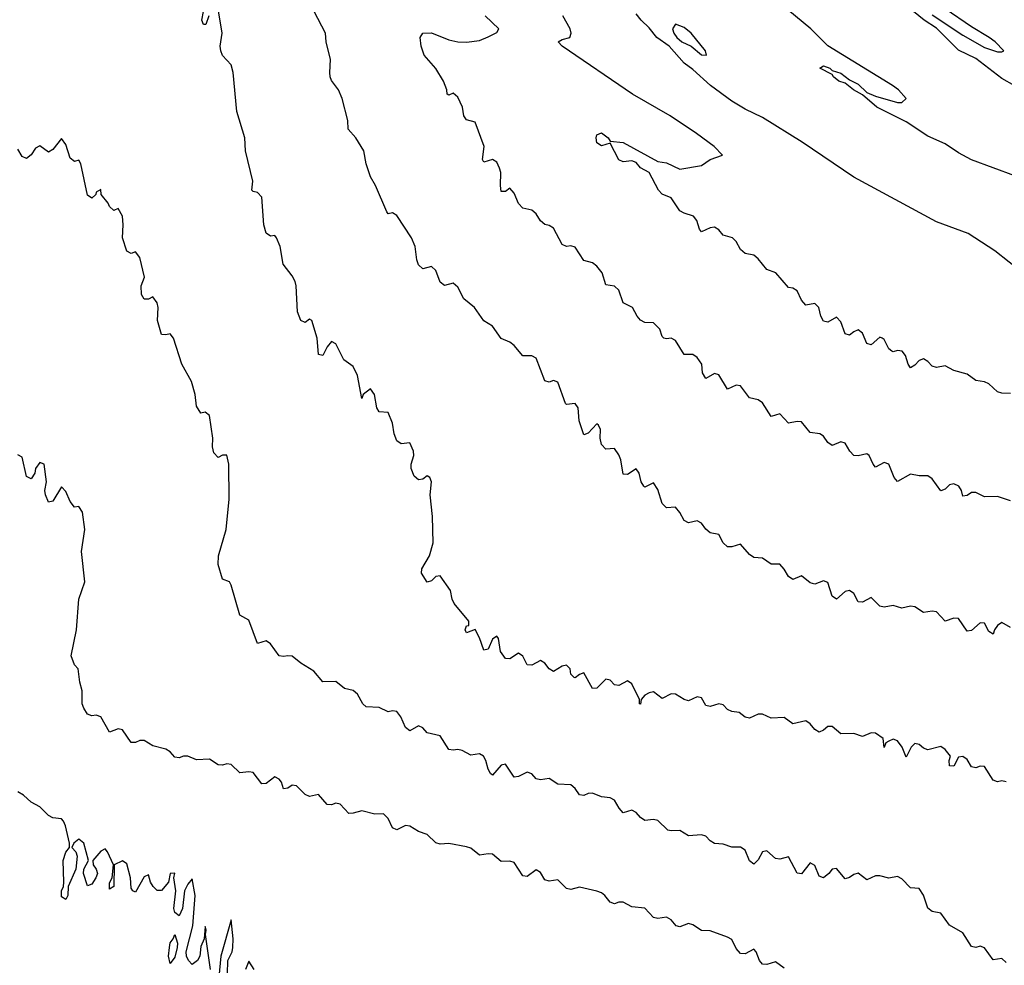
# Model space of a CAD drawing. Header units: metres. Extents: x -46681 to -43747, y -240911 to -237677.
# Tile 356 of 656: x -44387 to -44274, y -240415 to -240306. Entities that reach past the tile are written whole.
import ezdxf

# ---------------------------------------------------------------- set-up
doc = ezdxf.new("R2010")
doc.units = ezdxf.units.M
doc.layers.add('CONTOUR_INDEX', color=1, linetype='Continuous')
doc.layers.add('CONTOUR_INTER', color=3, linetype='Continuous')

msp = doc.modelspace()

# ---------------------------------------------------------------- linework, layer by layer
at = {"layer": 'CONTOUR_INDEX'}
for points, elevation in [([(-44273.6, -240361.21), (-44275.1, -240360.73), (-44276.6, -240360.76), (-44277.6, -240360.27), (-44278.1, -240360.25), (-44278.6, -240360.6), (-44279.1, -240360.67), (-44279.23, -240360.02), (-44279.56, -240359.52), (-44280.1, -240359.27), (-44280.6, -240359.39), (-44281.1, -240359.87), (-44281.6, -240360.06), (-44282.6, -240358.68), (-44283.1, -240358.36), (-44284.1, -240358.34), (-44285.1, -240358.17), (-44286.6, -240359.01), (-44286.96, -240358.52), (-44287.6, -240357.01), (-44288.1, -240356.83), (-44289.1, -240357.34), (-44289.37, -240357.02), (-44289.83, -240356.02), (-44290.1, -240355.8), (-44291.1, -240356.05), (-44291.6, -240356.01), (-44292.05, -240355.52), (-44292.6, -240354.6), (-44293.1, -240354.43), (-44294.1, -240354.86), (-44294.6, -240354.51), (-44295.1, -240353.79), (-44295.49, -240353.52), (-44296.6, -240353.38), (-44297.6, -240352.14), (-44298.1, -240352.09), (-44299.1, -240352.28), (-44300.1, -240351.24), (-44301.1, -240351.54), (-44302.1, -240349.95), (-44302.6, -240349.61), (-44303.6, -240349.39), (-44304.6, -240348), (-44305.1, -240347.95), (-44306.1, -240348.4), (-44307.1, -240346.76), (-44307.6, -240346.61), (-44308.6, -240347.15), (-44309, -240346.52), (-44309.04, -240345.52), (-44309.6, -240344.74), (-44310.1, -240344.41), (-44311.1, -240344.42), (-44312.1, -240342.82), (-44312.6, -240342.54), (-44313.1, -240342.62), (-44313.43, -240342.52), (-44313.6, -240342.36), (-44313.88, -240341.52), (-44314.6, -240340.77), (-44315.6, -240340.73), (-44316.1, -240340.48), (-44316.49, -240340.02), (-44317.01, -240339.02), (-44318.1, -240338.49), (-44318.6, -240337.01), (-44319.1, -240336.57), (-44320.1, -240336.4), (-44320.5, -240335.02), (-44321.1, -240334.27), (-44321.6, -240333.88), (-44322.6, -240333.61), (-44323.6, -240332.1), (-44324.1, -240331.93), (-44324.6, -240331.99), (-44325.1, -240331.79), (-44326.1, -240329.89), (-44326.6, -240329.58), (-44327.1, -240329.5), (-44327.6, -240329.06), (-44328.1, -240328.24), (-44328.6, -240327.83), (-44329.6, -240327.6), (-44330.1, -240327.06), (-44330.6, -240325.9), (-44331.1, -240325.31), (-44331.6, -240325.71), (-44332.1, -240325.71), (-44332.2, -240325.02), (-44332.16, -240323.52), (-44332.29, -240323.02), (-44332.6, -240322.31), (-44333.1, -240322.03), (-44334.1, -240322.33), (-44334.26, -240322.02), (-44334.05, -240320.52), (-44335.1, -240317.73), (-44336.1, -240317.45), (-44336.38, -240317.02), (-44336.54, -240316.02), (-44337.1, -240314.85), (-44337.6, -240314.39), (-44338.1, -240314.61), (-44338.31, -240314.52), (-44338.35, -240314.02), (-44338.72, -240313.02), (-44339.6, -240311.56), (-44340.94, -240310.02), (-44341.31, -240309.02), (-44341.41, -240308.02), (-44341.1, -240307.52), (-44340.1, -240307.48), (-44338.1, -240308.29), (-44337.07, -240308.52), (-44336.1, -240308.56), (-44334.6, -240308.34), (-44333.6, -240307.94), (-44332.6, -240307.45), (-44332.36, -240307.02), (-44333.93, -240305.52)], 80), ([(-44365.5, -240415.02), (-44366.07, -240411.02), (-44365.99, -240410.52), (-44366.1, -240410.09), (-44366.2, -240411.52), (-44366.6, -240412.4), (-44366.73, -240413.52), (-44366.97, -240414.02), (-44367.6, -240414.45), (-44368.02, -240414.02), (-44368.25, -240413.52), (-44368.27, -240413.02), (-44367.51, -240410.02), (-44367.28, -240407.02), (-44367.26, -240406.52), (-44367.6, -240404.62), (-44368.1, -240405.22), (-44368.48, -240406.02), (-44368.7, -240408.02), (-44369.1, -240408.88), (-44369.6, -240408.49), (-44369.69, -240408.02), (-44369.48, -240406.02), (-44369.7, -240404.52), (-44369.6, -240403.96), (-44370.1, -240404.02), (-44370.31, -240405.02), (-44371.1, -240405.98), (-44371.6, -240405.97), (-44372.07, -240405.52), (-44372.38, -240405.02), (-44372.6, -240404.17), (-44373.1, -240404.4), (-44374.1, -240406.15), (-44374.42, -240406.02), (-44374.6, -240405.7), (-44374.68, -240404.52), (-44375.1, -240402.92), (-44375.6, -240402.54), (-44376.55, -240403.02), (-44376.6, -240405.52), (-44377.1, -240405.81), (-44377.1, -240405.1), (-44376.78, -240404.52), (-44376.62, -240403.02), (-44377.32, -240401.52), (-44377.6, -240401.19), (-44378.1, -240401.44), (-44379, -240402.52), (-44378.96, -240403.02), (-44378.62, -240403.52), (-44378.48, -240404.02), (-44378.64, -240404.52), (-44379.1, -240405.25), (-44379.6, -240405.44), (-44380.07, -240404.02), (-44380.05, -240403.52), (-44379.5, -240402.52), (-44380.04, -240400.52), (-44380.6, -240400.05), (-44381.19, -240400.52), (-44381.41, -240401.02), (-44380.94, -240401.52), (-44380.8, -240402.02), (-44380.97, -240403.52), (-44381.84, -240405.52), (-44381.88, -240406.52), (-44382.1, -240407), (-44382.6, -240406.69), (-44382.61, -240406.02), (-44382.35, -240405.52), (-44382.32, -240405.02), (-44382.4, -240402.52), (-44382.1, -240401.55), (-44381.68, -240401.02), (-44381.68, -240400.52), (-44382.13, -240398.52), (-44382.36, -240398.02), (-44382.6, -240397.75), (-44383.6, -240397.61), (-44384.1, -240397.35), (-44385.1, -240396.37), (-44386.1, -240395.81), (-44386.98, -240395.02), (-44387.6, -240394.65)], 75), ([(-44363.54, -240415.52), (-44363.51, -240414.02), (-44362.98, -240413.02), (-44362.93, -240412.52), (-44362.89, -240411.52), (-44363.1, -240409.34), (-44364.29, -240413.52), (-44364.69, -240417.52)], 75), ([(-44369.6, -240411.02), (-44369.28, -240412.02), (-44369.3, -240412.52), (-44369.6, -240413.62), (-44370.1, -240414.36), (-44370.3, -240413.52), (-44370.21, -240412.52), (-44370.1, -240411.99), (-44369.76, -240411.52), (-44369.6, -240411.02)], 75), ([(-44360.47, -240415.02), (-44361.1, -240414.08), (-44361.46, -240415.02)], 75)]:
    msp.add_lwpolyline(points, dxfattribs=dict(at, elevation=elevation))
at = {"layer": 'CONTOUR_INTER'}
for points, elevation in [([(-44273.1, -240323.9), (-44278.1, -240322.05), (-44279.6, -240321.26), (-44281.1, -240320.22), (-44283.1, -240319.35), (-44285.6, -240317.7), (-44288.98, -240316.02), (-44290.6, -240314.59), (-44291.63, -240314.02), (-44292.6, -240313.25), (-44293.31, -240313.02), (-44293.95, -240312.52), (-44294.1, -240312.25), (-44295.51, -240311.52), (-44295.1, -240311.26), (-44294.34, -240311.52), (-44294.1, -240311.78), (-44293.1, -240312.1), (-44292.1, -240312.88), (-44291.1, -240313.37), (-44290.1, -240314.32), (-44289.1, -240314.75), (-44286.6, -240315.47), (-44286.1, -240315.49), (-44285.61, -240315.02), (-44286.49, -240314.02), (-44287.16, -240313.52), (-44294.6, -240308.97), (-44296.54, -240307.02), (-44301.6, -240302.81)], 83), ([(-44365.68, -240305.52), (-44366.02, -240306.52), (-44366.28, -240306.52), (-44366.49, -240306.02), (-44366.28, -240305.02)], 78), ([(-44274.1, -240393.48), (-44274.6, -240393.36), (-44275.1, -240393.48), (-44275.6, -240393.28), (-44276.6, -240391.73), (-44277.1, -240391.67), (-44277.6, -240391.89), (-44278.1, -240391.76), (-44278.6, -240390.92), (-44279.1, -240390.57), (-44279.6, -240390.67), (-44280.1, -240391.7), (-44280.6, -240391.64), (-44280.64, -240391.02), (-44280.5, -240390.52), (-44281.1, -240389.79), (-44281.6, -240389.44), (-44283.1, -240389.81), (-44283.6, -240389.61), (-44284.1, -240389.19), (-44284.6, -240389.09), (-44285.03, -240389.52), (-44285.6, -240390.64), (-44286.05, -240389.52), (-44286.6, -240388.78), (-44287.1, -240388.59), (-44287.6, -240388.8), (-44287.92, -240389.02), (-44288.1, -240389.53), (-44288.22, -240388.52), (-44289.1, -240387.88), (-44289.6, -240387.85), (-44290.6, -240388.27), (-44291.6, -240387.94), (-44293.1, -240387.99), (-44294.1, -240387.12), (-44294.6, -240387.13), (-44295.1, -240387.55), (-44295.6, -240387.77), (-44296.1, -240387.48), (-44296.6, -240386.83), (-44297.1, -240386.47), (-44298.6, -240386.84), (-44299.6, -240386.11), (-44301.1, -240386.18), (-44302.1, -240385.73), (-44302.6, -240385.71), (-44303.6, -240386.16), (-44304.1, -240386.04), (-44304.78, -240385.52), (-44305.6, -240385.4), (-44306.1, -240385.16), (-44306.6, -240384.65), (-44307.1, -240384.51), (-44308.1, -240384.84), (-44308.6, -240384.71), (-44309.1, -240383.84), (-44309.6, -240383.73), (-44310.6, -240384.17), (-44311.1, -240384.04), (-44312.1, -240383.43), (-44312.6, -240383.38), (-44313.6, -240383.92), (-44314.6, -240383.14), (-44315.1, -240383.25), (-44315.6, -240383.54), (-44316.04, -240384.02), (-44316.1, -240384.58), (-44316.22, -240384.52), (-44316.2, -240384.02), (-44317.1, -240382.24), (-44317.6, -240381.88), (-44318.6, -240382.44), (-44319.1, -240382.36), (-44319.6, -240381.79), (-44320.1, -240381.68), (-44321.1, -240382.71), (-44321.6, -240382.76), (-44322.6, -240380.97), (-44323.1, -240381.14), (-44323.6, -240381.56), (-44323.71, -240381.52), (-44324.1, -240381.11), (-44324.18, -240380.52), (-44324.6, -240380.09), (-44325.1, -240380.22), (-44326.1, -240380.8), (-44326.6, -240380.52), (-44327.1, -240379.86), (-44327.6, -240379.54), (-44328.6, -240380.1), (-44329.1, -240380.06), (-44329.6, -240379.04), (-44330.1, -240378.7), (-44331.1, -240379.35), (-44331.6, -240379.32), (-44332.18, -240378.52), (-44332.41, -240377.02), (-44332.6, -240376.75), (-44333.1, -240377.1), (-44333.6, -240378.24), (-44334.1, -240378.35), (-44334.6, -240376.93), (-44335.1, -240375.99), (-44336.1, -240376.38), (-44336.24, -240376.02), (-44336.1, -240375.58), (-44335.83, -240375.52), (-44335.82, -240375.02), (-44337.52, -240373.02), (-44337.75, -240372.52), (-44337.92, -240371.52), (-44339.1, -240369.81), (-44339.6, -240369.91), (-44340.1, -240370.4), (-44340.6, -240370.55), (-44341.24, -240369.52), (-44341.23, -240369.02), (-44340.34, -240367.52), (-44339.92, -240366.02), (-44340, -240363.02), (-44340.26, -240360.52), (-44340.12, -240359.02), (-44340.29, -240358.52), (-44340.6, -240358.35), (-44341.1, -240358.72), (-44341.6, -240358.82), (-44342.1, -240358.37), (-44342.45, -240357.52), (-44342.44, -240357.02), (-44342.12, -240356.02), (-44342.18, -240355.52), (-44342.6, -240354.56), (-44343.6, -240354.68), (-44344.1, -240354.31), (-44344.39, -240353.52), (-44344.6, -240352.28), (-44345.1, -240351.08), (-44346.1, -240350.98), (-44346.4, -240350.52), (-44346.65, -240349.02), (-44347.1, -240348.34), (-44347.94, -240349.02), (-44348.1, -240349.48), (-44348.6, -240346.81), (-44349.1, -240345.8), (-44350.19, -240345.02), (-44351.1, -240343.17), (-44351.6, -240342.93), (-44352.1, -240343.53), (-44352.6, -240344.51), (-44353.1, -240344.4), (-44353.22, -240342.52), (-44353.84, -240340.52), (-44354.1, -240340.36), (-44354.6, -240340.74), (-44355.1, -240340.49), (-44355.32, -240340.02), (-44355.5, -240339.52), (-44355.63, -240336.52), (-44355.77, -240336.02), (-44356.1, -240335.39), (-44357.16, -240334.02), (-44357.47, -240332.02), (-44357.9, -240331.02), (-44358.1, -240330.74), (-44358.6, -240330.84), (-44359.1, -240330.47), (-44359.37, -240329.52), (-44359.6, -240326.34), (-44360.1, -240325.82), (-44360.6, -240325.71), (-44360.73, -240325.52), (-44360.64, -240324.52), (-44361.46, -240321.02), (-44361.55, -240319.52), (-44362.45, -240316.52), (-44362.87, -240312.02), (-44363.1, -240311.15), (-44364.1, -240310.08), (-44364.29, -240309.52), (-44364.38, -240309.02), (-44364.16, -240307.52), (-44364.6, -240304.73)], 78), ([(-44273.6, -240375.78), (-44274.6, -240375.19), (-44275.1, -240375.52), (-44275.43, -240376.02), (-44275.6, -240376.54), (-44276.1, -240376.22), (-44276.6, -240375.27), (-44277.1, -240375.21), (-44278.1, -240376.12), (-44278.6, -240376.18), (-44279.6, -240374.72), (-44280.1, -240374.7), (-44281.1, -240375.05), (-44282.1, -240373.95), (-44282.6, -240373.87), (-44283.6, -240374.02), (-44284.6, -240373.4), (-44285.1, -240373.33), (-44286.1, -240373.55), (-44287.1, -240373.22), (-44288.1, -240373.44), (-44288.6, -240373.32), (-44289.6, -240372.31), (-44290.6, -240372.85), (-44291.1, -240372.82), (-44291.6, -240371.85), (-44292.1, -240371.5), (-44292.6, -240371.61), (-44293.6, -240372.52), (-44294.1, -240372.18), (-44294.6, -240370.58), (-44295.1, -240370.42), (-44296.1, -240370.77), (-44296.6, -240370.65), (-44297.6, -240369.83), (-44298.6, -240370.23), (-44299.1, -240369.92), (-44299.6, -240369.05), (-44300.1, -240368.47), (-44301.1, -240368.47), (-44302.1, -240367.79), (-44303.1, -240367.72), (-44303.6, -240367.36), (-44304.6, -240366.2), (-44305.6, -240366.5), (-44306.1, -240366.51), (-44306.59, -240366.02), (-44307.1, -240365.07), (-44308.1, -240364.88), (-44308.6, -240364.47), (-44309.1, -240363.77), (-44309.6, -240363.51), (-44310.6, -240363.75), (-44311.1, -240363.49), (-44311.6, -240362.54), (-44312.1, -240361.93), (-44313.1, -240362.01), (-44313.6, -240361.54), (-44314.1, -240359.92), (-44314.6, -240359.13), (-44315.6, -240359.63), (-44315.71, -240359.52), (-44316.01, -240359.02), (-44316.25, -240358.02), (-44316.6, -240357.55), (-44317.6, -240358.18), (-44318.1, -240358.15), (-44318.38, -240356.52), (-44318.6, -240355.92), (-44319.1, -240355.2), (-44320.1, -240355.27), (-44320.6, -240354.74), (-44320.72, -240354.02), (-44320.69, -240353.02), (-44320.93, -240352.52), (-44321.1, -240352.38), (-44322.1, -240353.45), (-44322.6, -240353.62), (-44323.14, -240352.02), (-44323.28, -240350.52), (-44323.6, -240350.02), (-44324.6, -240350.17), (-44324.73, -240350.02), (-44325.6, -240347.59), (-44326.1, -240347.41), (-44326.6, -240347.59), (-44327.1, -240347.44), (-44328.1, -240344.82), (-44328.6, -240344.57), (-44329.6, -240344.56), (-44330.6, -240343.38), (-44331.1, -240342.98), (-44332.1, -240342.57), (-44333.1, -240341.16), (-44334.1, -240340.55), (-44335.18, -240339.02), (-44336.39, -240338.02), (-44337.1, -240336.66), (-44337.6, -240336.23), (-44338.6, -240336.48), (-44339.1, -240336.09), (-44339.6, -240334.76), (-44340.1, -240334.29), (-44341.1, -240334.57), (-44341.6, -240334.12), (-44341.78, -240333.52), (-44341.97, -240332.02), (-44342.39, -240331.02), (-44344.1, -240328.46), (-44344.6, -240328.15), (-44345.1, -240328.24), (-44345.22, -240328.02), (-44346.55, -240325.02), (-44347.12, -240324.02), (-44347.59, -240322.52), (-44347.86, -240321.02), (-44348.78, -240319.52), (-44349.68, -240318.52), (-44349.73, -240317.52), (-44350.38, -240315.02), (-44350.77, -240314.02), (-44351.6, -240312.96), (-44351.73, -240312.52), (-44351.8, -240312.02), (-44351.7, -240310.52), (-44352.21, -240308.52), (-44352.29, -240307.52), (-44353.59, -240305.02)], 79), ([(-44272.1, -240335.09), (-44275.4, -240332.52), (-44278.47, -240330.52), (-44282.1, -240329.17), (-44291.6, -240324.06), (-44297.53, -240320.02), (-44302.1, -240317.19), (-44304.1, -240316.23), (-44305.6, -240315.3), (-44308.05, -240313.52), (-44310.1, -240311.67), (-44311.1, -240310.94), (-44312.82, -240309.02), (-44314.23, -240308.02), (-44315.1, -240306.88), (-44316.03, -240306.02), (-44316.6, -240305.27)], 82), ([(-44273.1, -240313.56), (-44274.6, -240312.71), (-44277.6, -240310.43), (-44279.6, -240309.46), (-44282.1, -240306.92), (-44283.52, -240306.02), (-44284.75, -240305.02)], 84), ([(-44282.6, -240305.41), (-44279.1, -240307.72), (-44276.6, -240309.14), (-44275.1, -240309.64), (-44274.6, -240309.66), (-44274.37, -240309.52), (-44275.37, -240308.52), (-44276.06, -240308.02), (-44278.1, -240306.79), (-44281.1, -240304.73)], 84), ([(-44273.6, -240348.87), (-44274.6, -240348.84), (-44275.1, -240348.68), (-44276.1, -240347.79), (-44276.6, -240347.55), (-44277.6, -240347.38), (-44278.6, -240346.65), (-44280.1, -240346.24), (-44281.1, -240345.72), (-44282.1, -240345.89), (-44282.6, -240345.75), (-44283.1, -240345.22), (-44283.6, -240344.92), (-44284.1, -240345.1), (-44284.6, -240345.65), (-44285.1, -240345.93), (-44285.37, -240345.52), (-44285.66, -240344.52), (-44286.04, -240344.02), (-44286.6, -240343.94), (-44287.1, -240344.1), (-44287.23, -240344.02), (-44287.6, -240343.76), (-44288.1, -240342.67), (-44288.34, -240342.52), (-44288.6, -240342.42), (-44289.6, -240343.31), (-44290.1, -240343.15), (-44290.6, -240341.95), (-44291.1, -240341.59), (-44291.6, -240341.8), (-44292.1, -240342.19), (-44292.6, -240342.05), (-44293.1, -240340.65), (-44293.6, -240340.13), (-44294.6, -240340.71), (-44295.1, -240340.59), (-44295.38, -240340.02), (-44295.63, -240339.02), (-44296.1, -240338.57), (-44297.1, -240338.76), (-44297.6, -240338.18), (-44298.1, -240337.08), (-44298.6, -240336.78), (-44299.1, -240336.72), (-44300.55, -240335.02), (-44301.6, -240334.63), (-44302.6, -240333.43), (-44303.1, -240333.02), (-44304.1, -240332.82), (-44304.6, -240332.36), (-44305.1, -240331.44), (-44305.54, -240331.02), (-44306.6, -240330.69), (-44307.1, -240330.09), (-44307.6, -240329.78), (-44308.1, -240329.88), (-44309.1, -240330.34), (-44309.34, -240330.02), (-44309.64, -240329.02), (-44310.01, -240328.52), (-44311.1, -240328.18), (-44311.6, -240327.9), (-44312.6, -240326.43), (-44313.6, -240326), (-44314.04, -240325.52), (-44315.12, -240323.52), (-44316.1, -240322.96), (-44316.6, -240322.37), (-44317.1, -240322.17), (-44318.1, -240322.28), (-44318.6, -240322.07), (-44319.6, -240320.16), (-44320.6, -240320.46), (-44321.1, -240320.11), (-44321.19, -240319.52), (-44321.1, -240319.18), (-44320.6, -240318.97), (-44319.8, -240319.52), (-44319.6, -240319.92), (-44318.1, -240320.06), (-44314.1, -240322.26), (-44313.1, -240322.41), (-44311.6, -240323.14), (-44309.1, -240322.72), (-44308.1, -240322.01), (-44306.69, -240321.52), (-44307.64, -240320.52), (-44309.68, -240319.02), (-44312.71, -240317.02), (-44317.04, -240314.52), (-44325.09, -240309.02), (-44325.54, -240308.52), (-44325.1, -240308.22), (-44324.23, -240308.02), (-44324.08, -240307.52), (-44324.17, -240307.02), (-44325.03, -240305.52)], 81), ([(-44312.1, -240306.47), (-44312.41, -240307.02), (-44312.27, -240307.52), (-44311.93, -240308.02), (-44311.34, -240308.52), (-44310.3, -240309.02), (-44309.1, -240310.01), (-44308.51, -240310.02), (-44308.65, -240309.52), (-44310.27, -240307.52), (-44311.1, -240306.87), (-44312.1, -240306.47)], 82), ([(-44274.1, -240414.24), (-44274.6, -240413.77), (-44275.6, -240413.91), (-44276.6, -240412.54), (-44277.1, -240412.34), (-44277.6, -240412.51), (-44278.1, -240412.4), (-44279.1, -240410.84), (-44280.6, -240409.93), (-44281.6, -240408.56), (-44282.6, -240408.36), (-44283.1, -240408.01), (-44283.6, -240406.51), (-44284.1, -240405.74), (-44285.1, -240405.67), (-44286.1, -240404.64), (-44286.6, -240404.35), (-44287.6, -240404.55), (-44288.6, -240404.27), (-44289.1, -240404.26), (-44290.1, -240404.72), (-44291.1, -240403.99), (-44291.6, -240404.11), (-44292.1, -240404.48), (-44292.6, -240404.62), (-44293.6, -240403.42), (-44294.1, -240403.53), (-44294.48, -240404.02), (-44295.1, -240404.51), (-44295.6, -240404.32), (-44296.1, -240403.11), (-44296.6, -240402.8), (-44297.6, -240404.05), (-44297.84, -240404.02), (-44298.1, -240403.96), (-44299.1, -240402.09), (-44300.1, -240402.35), (-44300.6, -240402.28), (-44301.6, -240401.4), (-44302.1, -240401.52), (-44302.6, -240402.44), (-44303.1, -240402.94), (-44303.6, -240402.55), (-44304.1, -240401.35), (-44304.6, -240401), (-44305.6, -240400.99), (-44306.6, -240400.64), (-44307.6, -240400.57), (-44308.1, -240400.27), (-44308.6, -240399.74), (-44309.1, -240399.56), (-44310.6, -240399.7), (-44311.6, -240399.07), (-44312.6, -240399.12), (-44312.97, -240399.02), (-44314.1, -240397.94), (-44314.6, -240397.82), (-44315.6, -240397.92), (-44316.1, -240397.59), (-44316.6, -240397), (-44317.1, -240396.73), (-44318.1, -240397.06), (-44318.56, -240396.52), (-44319.1, -240395.59), (-44319.6, -240395.32), (-44320.6, -240395.21), (-44321.6, -240394.77), (-44322.1, -240394.83), (-44322.6, -240395.07), (-44323.1, -240394.96), (-44323.6, -240394.24), (-44324.1, -240393.82), (-44325.6, -240393.75), (-44326.6, -240393.11), (-44327.6, -240393.26), (-44328.1, -240393.14), (-44328.6, -240392.58), (-44329.1, -240392.38), (-44330.1, -240392.87), (-44330.6, -240392.93), (-44331.6, -240391.44), (-44332.1, -240391.56), (-44333.1, -240392.7), (-44333.34, -240392.52), (-44333.6, -240392.02), (-44333.86, -240391.02), (-44334.14, -240390.52), (-44334.6, -240390.27), (-44335.6, -240390.42), (-44336.6, -240389.87), (-44337.1, -240389.76), (-44337.6, -240389.86), (-44338.1, -240389.78), (-44339.1, -240388.22), (-44340.6, -240387.84), (-44341.1, -240387.28), (-44341.6, -240387.06), (-44342.6, -240387.62), (-44343.1, -240387.26), (-44343.61, -240386.02), (-44344.1, -240385.4), (-44344.6, -240385.32), (-44345.1, -240385.46), (-44346.1, -240384.96), (-44347.6, -240384.88), (-44347.98, -240384.52), (-44348.6, -240383.43), (-44349.1, -240383.01), (-44350.1, -240382.78), (-44351.1, -240381.97), (-44352.6, -240381.99), (-44353.6, -240380.76), (-44355.1, -240379.85), (-44356.1, -240379.06), (-44356.6, -240379), (-44357.1, -240379.11), (-44357.6, -240379.01), (-44358.6, -240377.62), (-44359.1, -240377.3), (-44360.1, -240377.6), (-44361.1, -240374.9), (-44362.1, -240374.35), (-44363.1, -240370.91), (-44363.32, -240370.52), (-44364.1, -240370.21), (-44364.61, -240368.52), (-44364.55, -240367.52), (-44363.69, -240364.52), (-44363.33, -240361.02), (-44363.37, -240357.02), (-44363.6, -240355.98), (-44364.1, -240355.96), (-44364.6, -240356.22), (-44365.1, -240355.71), (-44365.27, -240355.02), (-44365.21, -240354.02), (-44365.6, -240351.42), (-44366.1, -240351.05), (-44366.6, -240351.14), (-44367.1, -240350.33), (-44367.26, -240349.02), (-44367.65, -240347.52), (-44368.78, -240345.52), (-44369.73, -240342.52), (-44370.1, -240342.02), (-44370.6, -240342.16), (-44371.1, -240342.1), (-44371.58, -240340.52), (-44371.5, -240339.02), (-44371.6, -240338.46), (-44372.1, -240337.8), (-44372.6, -240338.04), (-44373.1, -240338.05), (-44373.41, -240337.52), (-44373.46, -240336.52), (-44373.08, -240335.52), (-44373.6, -240333.28), (-44374.1, -240332.61), (-44374.6, -240332.81), (-44375.1, -240332.54), (-44375.61, -240331.02), (-44375.51, -240329.52), (-44375.6, -240328.52), (-44376.1, -240327.66), (-44376.6, -240327.88), (-44377.1, -240327.4), (-44377.24, -240327.02), (-44378.03, -240326.02), (-44378.1, -240325.46), (-44378.6, -240325.75), (-44378.64, -240326.02), (-44379.1, -240326.46), (-44379.6, -240326.1), (-44380.37, -240322.52), (-44380.6, -240322.1), (-44381.1, -240322.24), (-44381.6, -240321.86), (-44382.1, -240320.28), (-44382.6, -240319.61), (-44383.6, -240320.88), (-44384.1, -240321.19), (-44385.1, -240320.44), (-44385.6, -240320.73), (-44386.1, -240321.48), (-44386.6, -240321.91), (-44387.1, -240321.67), (-44387.6, -240320.84)], 77), ([(-44299.6, -240414.88), (-44300.6, -240414.15), (-44301.6, -240414.47), (-44302.1, -240414.44), (-44302.43, -240414.02), (-44302.8, -240413.02), (-44303.1, -240412.69), (-44304.1, -240413.22), (-44304.6, -240413.2), (-44305.1, -240412.64), (-44305.6, -240411.58), (-44306.1, -240411.32), (-44308.1, -240410.6), (-44309.1, -240410.55), (-44310.1, -240409.9), (-44310.6, -240409.77), (-44311.6, -240410.14), (-44312, -240410.02), (-44312.6, -240409.33), (-44313.1, -240409.02), (-44314.1, -240409.18), (-44314.6, -240409.07), (-44315.6, -240408.01), (-44317.1, -240407.85), (-44318.1, -240407.29), (-44318.6, -240407.31), (-44319.1, -240407.49), (-44319.6, -240407.32), (-44320.2, -240406.52), (-44320.6, -240406.22), (-44321.1, -240406.05), (-44323.1, -240405.58), (-44324.1, -240405.86), (-44324.6, -240405.72), (-44325.6, -240404.75), (-44326.6, -240404.91), (-44327.1, -240404.75), (-44327.6, -240403.9), (-44328.1, -240403.59), (-44329.1, -240404.34), (-44329.6, -240404.26), (-44330.6, -240402.73), (-44331.1, -240402.61), (-44332.1, -240402.62), (-44333.1, -240401.81), (-44333.6, -240401.76), (-44334.6, -240401.91), (-44335.6, -240401.12), (-44336.1, -240400.93), (-44338.1, -240400.57), (-44339.1, -240400.65), (-44339.6, -240400.5), (-44340.6, -240399.55), (-44341.6, -240399.17), (-44342.6, -240398.57), (-44343.1, -240398.5), (-44344.1, -240398.99), (-44344.6, -240398.75), (-44345.1, -240397.69), (-44345.6, -240397.17), (-44346.6, -240397.21), (-44348.1, -240396.81), (-44349.1, -240397.1), (-44349.6, -240397.12), (-44350.6, -240396.03), (-44351.1, -240395.94), (-44351.6, -240396.13), (-44352.1, -240396.07), (-44353.1, -240394.94), (-44354.1, -240395.18), (-44354.6, -240394.95), (-44355.6, -240393.93), (-44356.1, -240393.88), (-44356.6, -240394.2), (-44357.1, -240394.27), (-44357.32, -240393.52), (-44357.6, -240393.16), (-44358.1, -240392.91), (-44359.1, -240393.66), (-44359.6, -240393.7), (-44360.6, -240392.42), (-44361.1, -240392.35), (-44362.1, -240392.46), (-44363.1, -240391.5), (-44363.6, -240391.42), (-44364.1, -240391.56), (-44364.6, -240391.52), (-44365.6, -240390.87), (-44367.1, -240390.96), (-44368.1, -240390.55), (-44368.6, -240390.55), (-44369.1, -240390.73), (-44369.6, -240390.66), (-44370.1, -240390.03), (-44370.6, -240389.74), (-44372.1, -240389.35), (-44373.1, -240388.75), (-44373.6, -240388.73), (-44374.1, -240388.97), (-44374.6, -240388.96), (-44375.6, -240387.53), (-44376.1, -240387.39), (-44377.1, -240387.77), (-44378.1, -240386.03), (-44378.6, -240385.84), (-44379.1, -240385.89), (-44379.6, -240385.73), (-44380.05, -240385.02), (-44380.22, -240384.52), (-44380.21, -240383.02), (-44380.49, -240382.02), (-44380.7, -240380.52), (-44381.1, -240380.05), (-44381.47, -240379.02), (-44380.86, -240376.02), (-44380.62, -240372.52), (-44379.9, -240370.52), (-44380.31, -240367.02), (-44379.92, -240364.52), (-44380.2, -240362.52), (-44380.6, -240361.87), (-44381.1, -240361.93), (-44381.6, -240361.31), (-44382.1, -240360.13), (-44382.6, -240359.61), (-44383.6, -240361.24), (-44384.1, -240361.36), (-44384.44, -240360.52), (-44384.5, -240360.02), (-44384.32, -240359.02), (-44384.6, -240357.02), (-44385.1, -240356.8), (-44385.57, -240357.52), (-44385.67, -240358.02), (-44386.1, -240358.67), (-44386.6, -240358.43), (-44387.1, -240356.19), (-44387.6, -240355.95)], 76)]:
    msp.add_lwpolyline(points, dxfattribs=dict(at, elevation=elevation))

doc.saveas('drawing.dxf')
